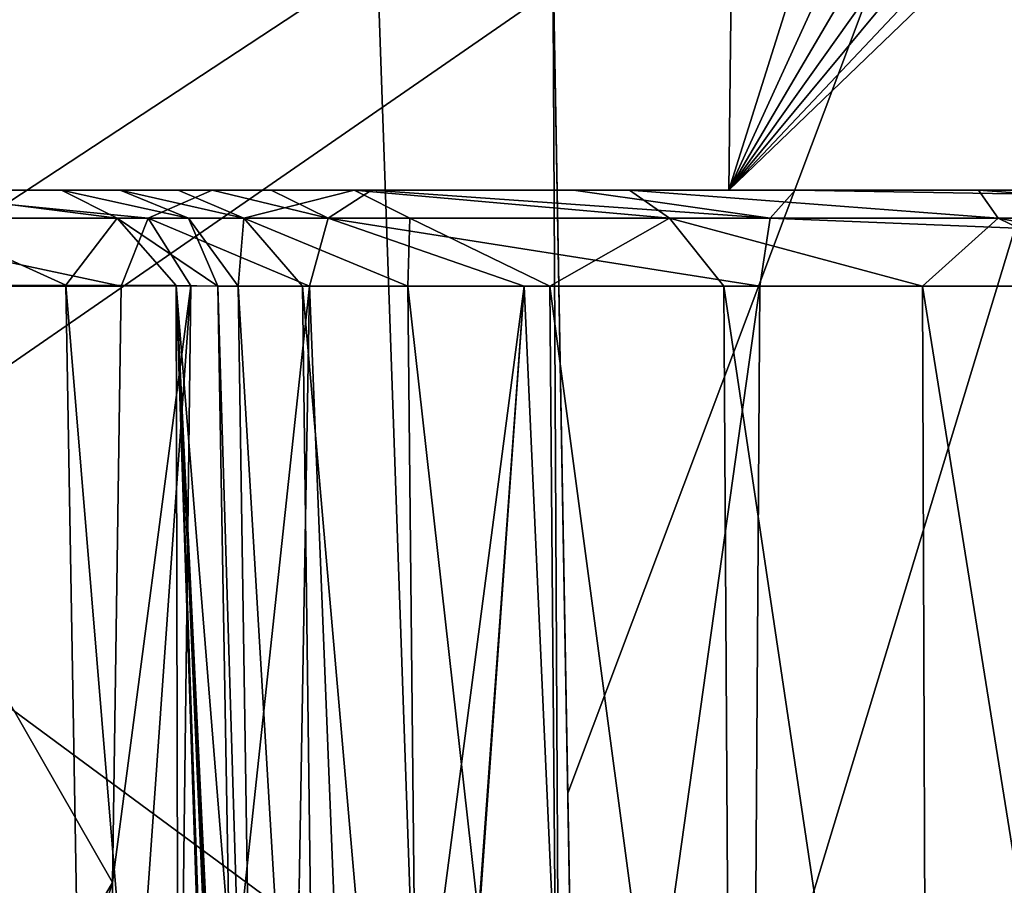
# Model space of a CAD drawing. Header units: millimetres. Extents: x -36.5 to 36.5, y -8.8 to 41.6.
# Tile 358 of 428: x 9.8 to 11.9, y 30.2 to 32. Entities that reach past the tile are written whole.
import ezdxf

# ---------------------------------------------------------------- set-up
doc = ezdxf.new("R2010")
doc.units = ezdxf.units.MM
doc.header["$LTSCALE"] = 65.185185
for name, color, linetype in [('1013', 7, 'CONTINUOUS'), ('1014', 7, 'CONTINUOUS'), ('1015', 7, 'CONTINUOUS'), ('1021', 7, 'CONTINUOUS'), ('1022', 7, 'CONTINUOUS'), ('1023', 7, 'CONTINUOUS'), ('326', 7, 'CONTINUOUS'), ('327', 7, 'CONTINUOUS'), ('366', 7, 'CONTINUOUS'), ('383', 7, 'CONTINUOUS'), ('391', 7, 'CONTINUOUS'), ('395', 7, 'CONTINUOUS'), ('518', 7, 'CONTINUOUS'), ('524', 7, 'CONTINUOUS'), ('525', 7, 'CONTINUOUS'), ('527', 7, 'CONTINUOUS'), ('528', 7, 'CONTINUOUS'), ('574', 7, 'CONTINUOUS'), ('814', 7, 'CONTINUOUS'), ('883', 7, 'CONTINUOUS'), ('969', 7, 'CONTINUOUS'), ('970', 7, 'CONTINUOUS'), ('997', 7, 'CONTINUOUS'), ('998', 7, 'CONTINUOUS')]:
    doc.layers.add(name, color=color, linetype=linetype)

msp = doc.modelspace()

# ---------------------------------------------------------------- linework, layer by layer
at = {"layer": '1013', "color": 7, "linetype": 'Continuous'}
for points in [[(10.4394, 31.4035, -10.8109), (10.5419, 28.828, -10.9488), (10.4185, 30.1683, -10.8216), (10.4394, 31.4035, -10.8109)], [(10.5419, 28.828, -10.9488), (10.4394, 31.4035, -10.8109), (10.8796, 31.4035, -11.1198), (10.5419, 28.828, -10.9488)], [(10.6922, 28.8227, -11.0553), (10.5419, 28.828, -10.9488), (10.8796, 31.4035, -11.1198), (10.6922, 28.8227, -11.0553)], [(10.6938, 28.7965, -11.0569), (10.6922, 28.8227, -11.0553), (10.8796, 31.4035, -11.1198), (10.6938, 28.7965, -11.0569)], [(10.9974, 28.7965, -11.2376), (10.6938, 28.7965, -11.0569), (10.8796, 31.4035, -11.1198), (10.9974, 28.7965, -11.2376)], [(11.3632, 31.4035, -11.3552), (10.9974, 28.7965, -11.2376), (10.8796, 31.4035, -11.1198), (11.3632, 31.4035, -11.3552)], [(11.3632, 31.4035, -11.3552), (11.3465, 28.7965, -11.3976), (10.9974, 28.7965, -11.2376), (11.3632, 31.4035, -11.3552)]]:
    msp.add_3dface(points, dxfattribs=at)
at = {"layer": '1014', "color": 7, "linetype": 'Continuous'}
for points in [[(10.0349, 30.1797, -10.2835), (9.287, 28.8973, -8.3758), (9.3337, 31.4035, -8.3758), (10.0349, 30.1797, -10.2835)], [(10.0528, 31.4035, -10.2707), (10.0349, 30.1797, -10.2835), (9.3337, 31.4035, -8.3758), (10.0528, 31.4035, -10.2707)], [(9.6373, 28.8838, -9.2996), (9.287, 28.8973, -8.3758), (10.0349, 30.1797, -10.2835), (9.6373, 28.8838, -9.2996)], [(10.0154, 28.8584, -10.2973), (9.6373, 28.8838, -9.2996), (10.0349, 30.1797, -10.2835), (10.0154, 28.8584, -10.2973)]]:
    msp.add_3dface(points, dxfattribs=at)
at = {"layer": '1015', "color": 7, "linetype": 'Continuous'}
for points in [[(10.0154, 28.8584, -10.2973), (10.0349, 30.1797, -10.2835), (10.1962, 31.4036, -10.5447), (10.0154, 28.8584, -10.2973)], [(10.1644, 28.8459, -10.58), (10.0154, 28.8584, -10.2973), (10.1962, 31.4036, -10.5447), (10.1644, 28.8459, -10.58)], [(10.0349, 30.1797, -10.2835), (10.0528, 31.4035, -10.2707), (10.1962, 31.4036, -10.5447), (10.0349, 30.1797, -10.2835)], [(10.4394, 31.4035, -10.8109), (10.1644, 28.8459, -10.58), (10.1962, 31.4036, -10.5447), (10.4394, 31.4035, -10.8109)], [(10.4394, 31.4035, -10.8109), (10.4185, 30.1683, -10.8216), (10.1644, 28.8459, -10.58), (10.4394, 31.4035, -10.8109)]]:
    msp.add_3dface(points, dxfattribs=at)
at = {"layer": '1021', "color": 7, "linetype": 'Continuous'}
for points in [[(10.4775, 31.5427, -10.7648), (10.5669, 31.6, -10.6568), (11.385, 31.5427, -11.2995), (10.4775, 31.5427, -10.7648)], [(10.5669, 31.6, -10.6568), (10.9811, 31.6, -10.9475), (11.385, 31.5427, -11.2995), (10.5669, 31.6, -10.6568)], [(10.9811, 31.6, -10.9475), (11.4361, 31.6, -11.169), (11.385, 31.5427, -11.2995), (10.9811, 31.6, -10.9475)], [(10.8796, 31.4035, -11.1198), (10.4394, 31.4035, -10.8109), (10.4775, 31.5427, -10.7648), (10.8796, 31.4035, -11.1198)], [(11.3632, 31.4035, -11.3552), (10.8796, 31.4035, -11.1198), (10.4775, 31.5427, -10.7648), (11.3632, 31.4035, -11.3552)], [(11.3632, 31.4035, -11.3552), (10.4775, 31.5427, -10.7648), (11.385, 31.5427, -11.2995), (11.3632, 31.4035, -11.3552)]]:
    msp.add_3dface(points, dxfattribs=at)
at = {"layer": '1022', "color": 7, "linetype": 'Continuous'}
for points in [[(10.1087, 31.5427, -10.2495), (10.2398, 31.6, -10.1997), (10.4775, 31.5427, -10.7648), (10.1087, 31.5427, -10.2495)], [(10.2398, 31.6, -10.1997), (10.361, 31.6, -10.4317), (10.4775, 31.5427, -10.7648), (10.2398, 31.6, -10.1997)], [(10.361, 31.6, -10.4317), (10.5669, 31.6, -10.6568), (10.4775, 31.5427, -10.7648), (10.361, 31.6, -10.4317)], [(10.1962, 31.4036, -10.5447), (10.0528, 31.4035, -10.2707), (10.1087, 31.5427, -10.2495), (10.1962, 31.4036, -10.5447)], [(10.4394, 31.4035, -10.8109), (10.1962, 31.4036, -10.5447), (10.1087, 31.5427, -10.2495), (10.4394, 31.4035, -10.8109)], [(10.4394, 31.4035, -10.8109), (10.1087, 31.5427, -10.2495), (10.4775, 31.5427, -10.7648), (10.4394, 31.4035, -10.8109)]]:
    msp.add_3dface(points, dxfattribs=at)
at = {"layer": '1023', "color": 7, "linetype": 'Continuous'}
for points in [[(9.5207, 31.6, -8.3049), (10.1087, 31.5427, -10.2495), (9.3908, 31.5439, -8.3542), (9.5207, 31.6, -8.3049)], [(9.5207, 31.6, -8.3049), (10.2398, 31.6, -10.1997), (10.1087, 31.5427, -10.2495), (9.5207, 31.6, -8.3049)], [(10.0528, 31.4035, -10.2707), (9.3337, 31.4035, -8.3758), (9.3908, 31.5439, -8.3542), (10.0528, 31.4035, -10.2707)], [(10.1087, 31.5427, -10.2495), (10.0528, 31.4035, -10.2707), (9.3908, 31.5439, -8.3542), (10.1087, 31.5427, -10.2495)]]:
    msp.add_3dface(points, dxfattribs=at)
at = {"layer": '326', "color": 7, "linetype": 'Continuous'}
for points in [[(12.45, 28.6, 15.2), (19.8, 38.1, 15.2), (5, 34.1, 15.2), (12.45, 28.6, 15.2)], [(6, 28.6, 15.2), (12.45, 28.6, 15.2), (5, 34.1, 15.2), (6, 28.6, 15.2)]]:
    msp.add_3dface(points, dxfattribs=at)
at = {"layer": '327', "color": 7, "linetype": 'Continuous'}
for points in [[(10.5778, 32.1, -15.2), (19.8, 38.1, -15.2), (11.0015, 19.9674, -15.2), (10.5778, 32.1, -15.2)], [(11.0015, 19.9674, -15.2), (19.8, 38.1, -15.2), (11.2017, 18.8765, -15.2), (11.0015, 19.9674, -15.2)], [(11.2017, 18.8765, -15.2), (19.8, 38.1, -15.2), (11.7087, 17.889, -15.2), (11.2017, 18.8765, -15.2)], [(11.7087, 17.889, -15.2), (19.8, 38.1, -15.2), (12.4778, 17.0915, -15.2), (11.7087, 17.889, -15.2)]]:
    msp.add_3dface(points, dxfattribs=at)
at = {"layer": '366', "color": 7, "linetype": 'Continuous'}
for points in [[(5, 29.6, 13.8833), (5, 34.1, 13.8047), (19.8, 38.1349, 13.7343), (5, 29.6, 13.8833)], [(5, 29.6, 13.8833), (19.8, 38.1349, 13.7343), (5.1343, 29.0997, 13.892), (5, 29.6, 13.8833)], [(5.1343, 29.0997, 13.892), (19.8, 38.1349, 13.7343), (5.4998, 28.7343, 13.8984), (5.1343, 29.0997, 13.892)], [(19.8, 38.1349, 13.7343), (6, 28.6, 13.9007), (5.4998, 28.7343, 13.8984), (19.8, 38.1349, 13.7343)], [(19.8, 28.6, 13.9007), (6, 28.6, 13.9007), (19.8, 38.1349, 13.7343), (19.8, 28.6, 13.9007)]]:
    msp.add_3dface(points, dxfattribs=at)
at = {"layer": '383', "color": 7, "linetype": 'Continuous'}
for points in [[(10.9389, 32.1, -13.8484), (10.9692, 30.3631, -13.87), (13.8933, 38.1349, -13.7343), (10.9389, 32.1, -13.8484)], [(10.9692, 30.3631, -13.87), (11, 28.6, -13.9007), (13.8933, 38.1349, -13.7343), (10.9692, 30.3631, -13.87)], [(13.8933, 38.1349, -13.7343), (11, 28.6, -13.9007), (14.398, 31.6, -13.8484), (13.8933, 38.1349, -13.7343)], [(11, 28.6, -13.9007), (19.8, 28.6, -13.9007), (14.398, 31.6, -13.8484), (11, 28.6, -13.9007)]]:
    msp.add_3dface(points, dxfattribs=at)
at = {"layer": '391', "color": 7, "linetype": 'Continuous'}
for points in [[(10.5778, 32.1, -15.2), (11.0015, 19.9674, -15.2), (10.5778, 32.1, -13.9389), (10.5778, 32.1, -15.2)], [(11.0015, 19.9674, -15.2), (11.0015, 19.9674, -14.1507), (10.5778, 32.1, -13.9389), (11.0015, 19.9674, -15.2)]]:
    msp.add_3dface(points, dxfattribs=at)
at = {"layer": '395', "color": 7, "linetype": 'Continuous'}
for points in [[(11.0015, 19.9674, -14.1507), (10.9389, 32.1, -13.9389), (10.5778, 32.1, -13.9389), (11.0015, 19.9674, -14.1507)], [(11, 28.6, -14), (10.9389, 32.1, -13.9389), (11.0015, 19.9674, -14.1507), (11, 28.6, -14)]]:
    msp.add_3dface(points, dxfattribs=at)
at = {"layer": '518', "color": 7, "linetype": 'Continuous'}
for points in [[(7.903, 31.6, -5.9476), (11.3, 31.6, -10.6218), (11.3979, 40.1, -10.5041), (7.903, 31.6, -5.9476)], [(7.9786, 40.1, -5.7993), (7.903, 31.6, -5.9476), (11.3979, 40.1, -10.5041), (7.9786, 40.1, -5.7993)]]:
    msp.add_3dface(points, dxfattribs=at)
at = {"layer": '524', "color": 7, "linetype": 'Continuous'}
for points in [[(10.9389, 32.1, -13.9389), (11, 28.6, -14), (10.9389, 32.1, -13.8484), (10.9389, 32.1, -13.9389)], [(10.9389, 32.1, -13.8484), (11, 28.6, -14), (10.9692, 30.3631, -13.87), (10.9389, 32.1, -13.8484)], [(11, 28.6, -14), (11, 28.6, -13.9007), (10.9692, 30.3631, -13.87), (11, 28.6, -14)]]:
    msp.add_3dface(points, dxfattribs=at)
at = {"layer": '525', "color": 7, "linetype": 'Continuous'}
for points in [[(11.3, 31.6, -10.6218), (7.903, 31.6, -5.9476), (8.8437, 31.6, -10.7808), (11.3, 31.6, -10.6218)], [(14.484, 31.6, -13.4679), (11.3, 31.6, -10.6218), (8.8437, 31.6, -10.7808), (14.484, 31.6, -13.4679)], [(18.0727, 31.6, -13.8484), (11.3, 31.6, -10.6218), (14.484, 31.6, -13.4679), (18.0727, 31.6, -13.8484)]]:
    msp.add_3dface(points, dxfattribs=at)
at = {"layer": '527', "color": 7, "linetype": 'Continuous'}
for points in [[(11.3979, 40.1, -10.5041), (11.3, 31.6, -10.6218), (13.9808, 40.1, -11.7346), (11.3979, 40.1, -10.5041)], [(13.9808, 40.1, -11.7346), (11.3, 31.6, -10.6218), (15.1563, 40.0194, -12.2962), (13.9808, 40.1, -11.7346)], [(11.3, 31.6, -10.6218), (16.1345, 39.8134, -12.7662), (15.1563, 40.0194, -12.2962), (11.3, 31.6, -10.6218)], [(11.3, 31.6, -10.6218), (16.9309, 39.5116, -13.1514), (16.1345, 39.8134, -12.7662), (11.3, 31.6, -10.6218)], [(11.3, 31.6, -10.6218), (17.5479, 39.1233, -13.4529), (16.9309, 39.5116, -13.1514), (11.3, 31.6, -10.6218)], [(11.3, 31.6, -10.6218), (17.9573, 38.6511, -13.657), (17.5479, 39.1233, -13.4529), (11.3, 31.6, -10.6218)], [(11.3, 31.6, -10.6218), (18.0985, 38.1349, -13.7343), (17.9573, 38.6511, -13.657), (11.3, 31.6, -10.6218)], [(11.3, 31.6, -10.6218), (18.0727, 31.6, -13.8484), (18.0985, 38.1349, -13.7343), (11.3, 31.6, -10.6218)]]:
    msp.add_3dface(points, dxfattribs=at)
at = {"layer": '528', "color": 7, "linetype": 'Continuous'}
for points in [[(14.484, 31.6, -13.4679), (8.8437, 31.6, -10.7808), (8.7481, 39.9035, -10.8958), (14.484, 31.6, -13.4679)], [(14.484, 31.6, -13.4679), (8.7481, 39.9035, -10.8958), (13.9793, 38.1349, -13.3538), (14.484, 31.6, -13.4679)]]:
    msp.add_3dface(points, dxfattribs=at)
at = {"layer": '574', "color": 7, "linetype": 'Continuous'}
for points in [[(10.2398, 31.6, -10.1997), (9.5207, 31.6, -8.3049), (10.1703, 31.6, -8.9693), (10.2398, 31.6, -10.1997)], [(10.1703, 31.6, -8.9693), (9.5207, 31.6, -8.3049), (10.0512, 31.6, -8.181), (10.1703, 31.6, -8.9693)], [(10.0512, 31.6, -8.181), (9.5207, 31.6, -8.3049), (9.9306, 31.6, -7.7041), (10.0512, 31.6, -8.181)], [(9.9306, 31.6, -7.7041), (9.5207, 31.6, -8.3049), (9.5931, 31.6, -7.3471), (9.9306, 31.6, -7.7041)], [(10.5309, 31.6, -9.6884), (10.2398, 31.6, -10.1997), (10.1703, 31.6, -8.9693), (10.5309, 31.6, -9.6884)], [(10.361, 31.6, -10.4317), (10.2398, 31.6, -10.1997), (10.5309, 31.6, -9.6884), (10.361, 31.6, -10.4317)], [(10.5669, 31.6, -10.6568), (10.361, 31.6, -10.4317), (10.5309, 31.6, -9.6884), (10.5669, 31.6, -10.6568)], [(11.0962, 31.6, -10.258), (10.5669, 31.6, -10.6568), (10.5309, 31.6, -9.6884), (11.0962, 31.6, -10.258)], [(10.9811, 31.6, -10.9475), (10.5669, 31.6, -10.6568), (11.0962, 31.6, -10.258), (10.9811, 31.6, -10.9475)], [(11.4361, 31.6, -11.169), (10.9811, 31.6, -10.9475), (11.0962, 31.6, -10.258), (11.4361, 31.6, -11.169)], [(11.8125, 31.6, -10.6239), (11.4361, 31.6, -11.169), (11.0962, 31.6, -10.258), (11.8125, 31.6, -10.6239)], [(14.8908, 31.6, -12.5233), (11.4361, 31.6, -11.169), (14.7778, 31.6, -11.0247), (14.8908, 31.6, -12.5233)], [(14.7778, 31.6, -11.0247), (11.4361, 31.6, -11.169), (14.6833, 31.6, -10.9096), (14.7778, 31.6, -11.0247)], [(14.6833, 31.6, -10.9096), (11.4361, 31.6, -11.169), (14.6456, 31.6, -10.7489), (14.6833, 31.6, -10.9096)], [(14.6456, 31.6, -10.7489), (11.4361, 31.6, -11.169), (12.6, 31.6, -10.7489), (14.6456, 31.6, -10.7489)], [(12.6, 31.6, -10.7489), (11.4361, 31.6, -11.169), (11.8125, 31.6, -10.6239), (12.6, 31.6, -10.7489)]]:
    msp.add_3dface(points, dxfattribs=at)
at = {"layer": '814', "color": 7, "linetype": 'Continuous'}
for points in [[(14.8179, 31.4035, -12.7094), (14.8013, 28.7965, -12.7518), (11.3465, 28.7965, -11.3976), (14.8179, 31.4035, -12.7094)], [(11.3632, 31.4035, -11.3552), (14.8179, 31.4035, -12.7094), (11.3465, 28.7965, -11.3976), (11.3632, 31.4035, -11.3552)]]:
    msp.add_3dface(points, dxfattribs=at)
at = {"layer": '883', "color": 7, "linetype": 'Continuous'}
for points in [[(11.385, 31.5427, -11.2995), (11.4361, 31.6, -11.169), (14.8397, 31.5427, -12.6538), (11.385, 31.5427, -11.2995)], [(11.4361, 31.6, -11.169), (14.8908, 31.6, -12.5233), (14.8397, 31.5427, -12.6538), (11.4361, 31.6, -11.169)], [(14.8179, 31.4035, -12.7094), (11.3632, 31.4035, -11.3552), (11.385, 31.5427, -11.2995), (14.8179, 31.4035, -12.7094)], [(14.8179, 31.4035, -12.7094), (11.385, 31.5427, -11.2995), (14.8397, 31.5427, -12.6538), (14.8179, 31.4035, -12.7094)]]:
    msp.add_3dface(points, dxfattribs=at)
at = {"layer": '969', "color": 7, "linetype": 'Continuous'}
for points in [[(10.2933, 31.4035, -8.6432), (10.2511, 31.4035, -8.1825), (10.3359, 28.6, -8.6049), (10.2933, 31.4035, -8.6432)], [(10.3359, 28.6, -8.6049), (10.2511, 31.4035, -8.1825), (10.2747, 30.0621, -8.167), (10.3359, 28.6, -8.6049)], [(10.4249, 31.4035, -9.0868), (10.2933, 31.4035, -8.6432), (10.4612, 28.6, -9.046), (10.4249, 31.4035, -9.0868)], [(10.4612, 28.6, -9.046), (10.2933, 31.4035, -8.6432), (10.3359, 28.6, -8.6049), (10.4612, 28.6, -9.046)], [(10.6409, 31.4035, -9.4959), (10.4249, 31.4035, -9.0868), (10.67, 28.6, -9.4511), (10.6409, 31.4035, -9.4959)], [(10.67, 28.6, -9.4511), (10.4249, 31.4035, -9.0868), (10.4612, 28.6, -9.046), (10.67, 28.6, -9.4511)], [(10.9329, 31.4035, -9.8548), (10.6409, 31.4035, -9.4959), (10.9559, 28.6, -9.8084), (10.9329, 31.4035, -9.8548)], [(10.9559, 28.6, -9.8084), (10.6409, 31.4035, -9.4959), (10.67, 28.6, -9.4511), (10.9559, 28.6, -9.8084)], [(11.2896, 31.4035, -10.1494), (10.9329, 31.4035, -9.8548), (11.3068, 28.6, -10.102), (11.2896, 31.4035, -10.1494)], [(11.3068, 28.6, -10.102), (10.9329, 31.4035, -9.8548), (10.9559, 28.6, -9.8084), (11.3068, 28.6, -10.102)], [(11.6971, 31.4035, -10.3685), (11.2896, 31.4035, -10.1494), (11.7073, 28.6, -10.3197), (11.6971, 31.4035, -10.3685)], [(11.7073, 28.6, -10.3197), (11.2896, 31.4035, -10.1494), (11.3068, 28.6, -10.102), (11.7073, 28.6, -10.3197)], [(12.1396, 31.4035, -10.5034), (11.6971, 31.4035, -10.3685), (12.1456, 28.6, -10.4547), (12.1396, 31.4035, -10.5034)], [(12.1456, 28.6, -10.4547), (11.6971, 31.4035, -10.3685), (11.7073, 28.6, -10.3197), (12.1456, 28.6, -10.4547)]]:
    msp.add_3dface(points, dxfattribs=at)
at = {"layer": '970', "color": 7, "linetype": 'Continuous'}
for points in [[(9.9393, 31.405, -7.3765), (9.5554, 31.4046, -7.1011), (9.988, 28.6, -7.3265), (9.9393, 31.405, -7.3765)], [(9.988, 28.6, -7.3265), (9.5554, 31.4046, -7.1011), (9.7393, 28.6, -7.1229), (9.988, 28.6, -7.3265)], [(10.166, 31.4046, -7.7345), (9.9393, 31.405, -7.3765), (10.172, 28.6, -7.5898), (10.166, 31.4046, -7.7345)], [(10.172, 28.6, -7.5898), (9.9393, 31.405, -7.3765), (9.988, 28.6, -7.3265), (10.172, 28.6, -7.5898)], [(10.2747, 30.0621, -8.167), (10.2511, 31.4035, -8.1825), (10.166, 31.4046, -7.7345), (10.2747, 30.0621, -8.167)], [(10.3005, 28.6, -8.1502), (10.2747, 30.0621, -8.167), (10.166, 31.4046, -7.7345), (10.3005, 28.6, -8.1502)], [(10.3015, 28.5263, -8.0861), (10.3005, 28.6, -8.1502), (10.166, 31.4046, -7.7345), (10.3015, 28.5263, -8.0861)], [(10.3018, 28.3965, -8.0428), (10.3015, 28.5263, -8.0861), (10.166, 31.4046, -7.7345), (10.3018, 28.3965, -8.0428)], [(10.3018, 28.3965, -8.0428), (10.166, 31.4046, -7.7345), (10.2923, 28.4786, -7.9649), (10.3018, 28.3965, -8.0428)], [(10.2923, 28.4786, -7.9649), (10.166, 31.4046, -7.7345), (10.2669, 28.5401, -7.8392), (10.2923, 28.4786, -7.9649)], [(10.2669, 28.5401, -7.8392), (10.166, 31.4046, -7.7345), (10.2603, 28.55, -7.8147), (10.2669, 28.5401, -7.8392)], [(10.2603, 28.55, -7.8147), (10.166, 31.4046, -7.7345), (10.172, 28.6, -7.5898), (10.2603, 28.55, -7.8147)]]:
    msp.add_3dface(points, dxfattribs=at)
at = {"layer": '997', "color": 7, "linetype": 'Continuous'}
for points in [[(9.9306, 31.6, -7.7041), (9.5931, 31.6, -7.3471), (10.0448, 31.5427, -7.6211), (9.9306, 31.6, -7.7041)], [(10.0448, 31.5427, -7.6211), (9.5931, 31.6, -7.3471), (9.6364, 31.5427, -7.2096), (10.0448, 31.5427, -7.6211)], [(10.0512, 31.6, -8.181), (9.9306, 31.6, -7.7041), (10.1913, 31.5427, -8.1821), (10.0512, 31.6, -8.181)], [(10.1913, 31.5427, -8.1821), (9.9306, 31.6, -7.7041), (10.0448, 31.5427, -7.6211), (10.1913, 31.5427, -8.1821)], [(9.5554, 31.4046, -7.1011), (9.9393, 31.405, -7.3765), (9.6364, 31.5427, -7.2096), (9.5554, 31.4046, -7.1011)], [(9.9393, 31.405, -7.3765), (10.0448, 31.5427, -7.6211), (9.6364, 31.5427, -7.2096), (9.9393, 31.405, -7.3765)], [(9.9393, 31.405, -7.3765), (10.166, 31.4046, -7.7345), (10.0448, 31.5427, -7.6211), (9.9393, 31.405, -7.3765)], [(10.166, 31.4046, -7.7345), (10.2511, 31.4035, -8.1825), (10.0448, 31.5427, -7.6211), (10.166, 31.4046, -7.7345)], [(10.2511, 31.4035, -8.1825), (10.1913, 31.5427, -8.1821), (10.0448, 31.5427, -7.6211), (10.2511, 31.4035, -8.1825)]]:
    msp.add_3dface(points, dxfattribs=at)
at = {"layer": '998', "color": 7, "linetype": 'Continuous'}
for points in [[(10.1703, 31.6, -8.9693), (10.0512, 31.6, -8.181), (10.3048, 31.5427, -8.9307), (10.1703, 31.6, -8.9693)], [(10.0512, 31.6, -8.181), (10.1913, 31.5427, -8.1821), (10.3048, 31.5427, -8.9307), (10.0512, 31.6, -8.181)], [(10.5309, 31.6, -9.6884), (10.1703, 31.6, -8.9693), (10.3048, 31.5427, -8.9307), (10.5309, 31.6, -9.6884)], [(10.645, 31.5427, -9.6071), (10.5309, 31.6, -9.6884), (10.3048, 31.5427, -8.9307), (10.645, 31.5427, -9.6071)], [(11.0962, 31.6, -10.258), (10.5309, 31.6, -9.6884), (11.1784, 31.5427, -10.1445), (11.0962, 31.6, -10.258)], [(11.1784, 31.5427, -10.1445), (10.5309, 31.6, -9.6884), (10.645, 31.5427, -9.6071), (11.1784, 31.5427, -10.1445)], [(11.8125, 31.6, -10.6239), (11.0962, 31.6, -10.258), (11.8523, 31.5427, -10.4897), (11.8125, 31.6, -10.6239)], [(11.8523, 31.5427, -10.4897), (11.0962, 31.6, -10.258), (11.1784, 31.5427, -10.1445), (11.8523, 31.5427, -10.4897)], [(12.6, 31.6, -10.7489), (11.8125, 31.6, -10.6239), (12.6, 31.5427, -10.6087), (12.6, 31.6, -10.7489)], [(12.6, 31.5427, -10.6087), (11.8125, 31.6, -10.6239), (11.8523, 31.5427, -10.4897), (12.6, 31.5427, -10.6087)], [(10.2511, 31.4035, -8.1825), (10.2933, 31.4035, -8.6432), (10.1913, 31.5427, -8.1821), (10.2511, 31.4035, -8.1825)], [(10.1913, 31.5427, -8.1821), (10.2933, 31.4035, -8.6432), (10.3048, 31.5427, -8.9307), (10.1913, 31.5427, -8.1821)], [(10.2933, 31.4035, -8.6432), (10.4249, 31.4035, -9.0868), (10.3048, 31.5427, -8.9307), (10.2933, 31.4035, -8.6432)], [(10.4249, 31.4035, -9.0868), (10.6409, 31.4035, -9.4959), (10.3048, 31.5427, -8.9307), (10.4249, 31.4035, -9.0868)], [(10.6409, 31.4035, -9.4959), (10.645, 31.5427, -9.6071), (10.3048, 31.5427, -8.9307), (10.6409, 31.4035, -9.4959)], [(10.6409, 31.4035, -9.4959), (10.9329, 31.4035, -9.8548), (10.645, 31.5427, -9.6071), (10.6409, 31.4035, -9.4959)], [(10.9329, 31.4035, -9.8548), (11.1784, 31.5427, -10.1445), (10.645, 31.5427, -9.6071), (10.9329, 31.4035, -9.8548)], [(10.9329, 31.4035, -9.8548), (11.2896, 31.4035, -10.1494), (11.1784, 31.5427, -10.1445), (10.9329, 31.4035, -9.8548)], [(11.2896, 31.4035, -10.1494), (11.6971, 31.4035, -10.3685), (11.1784, 31.5427, -10.1445), (11.2896, 31.4035, -10.1494)], [(11.6971, 31.4035, -10.3685), (11.8523, 31.5427, -10.4897), (11.1784, 31.5427, -10.1445), (11.6971, 31.4035, -10.3685)], [(11.6971, 31.4035, -10.3685), (12.1396, 31.4035, -10.5034), (11.8523, 31.5427, -10.4897), (11.6971, 31.4035, -10.3685)], [(12.1396, 31.4035, -10.5034), (12.6, 31.4035, -10.5489), (11.8523, 31.5427, -10.4897), (12.1396, 31.4035, -10.5034)], [(12.6, 31.4035, -10.5489), (12.6, 31.5427, -10.6087), (11.8523, 31.5427, -10.4897), (12.6, 31.4035, -10.5489)]]:
    msp.add_3dface(points, dxfattribs=at)

doc.saveas('drawing.dxf')
